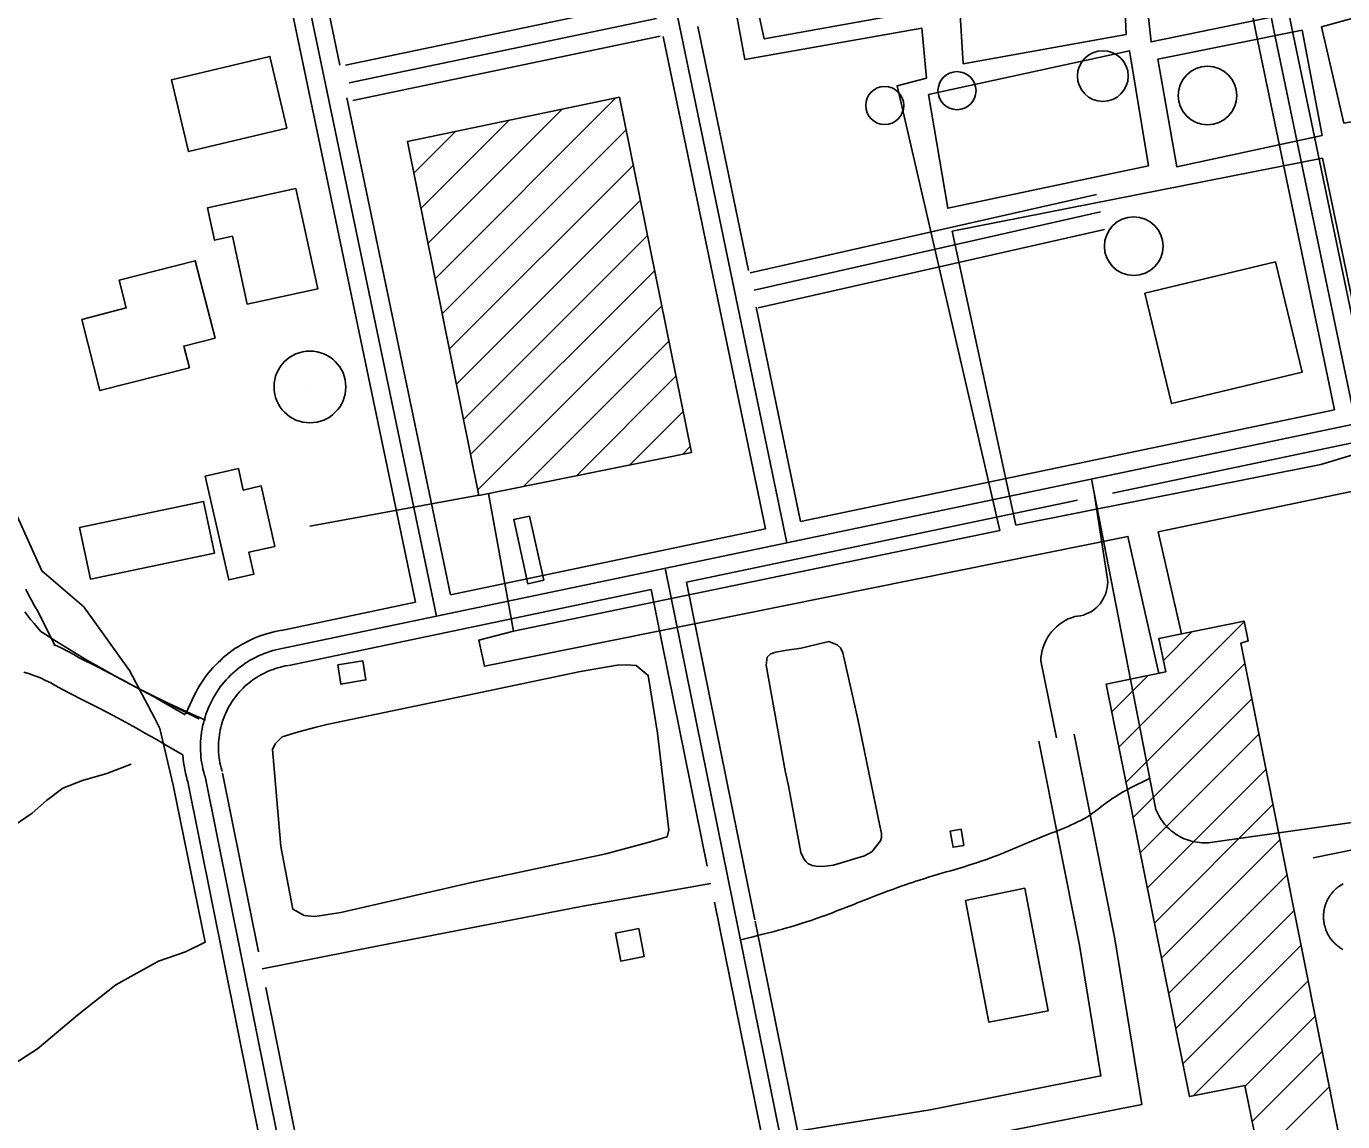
# Model space of a CAD drawing. Extents: x 3477039 to 3515015, y 546746 to 572297.
# Drawn here: x 3490114 to 3491214, y 567558 to 568474 of the extents above; entities that cross this region are included whole.
import ezdxf

# ---------------------------------------------------------------- set-up
doc = ezdxf.new("R2010")
doc.units = 0
for name, color, linetype in [('V-BLDG-OTLN', 7, 'Continuous'), ('V-DOMW-TANK', 7, 'Continuous'), ('V-ROAD-CNTR', 7, 'Continuous'), ('V-SITE-OTLN', 7, 'Continuous'), ('V-TOPO-SHOR', 7, 'Continuous'), ('V-UTIL-LINE', 7, 'Continuous')]:
    doc.layers.add(name, color=color, linetype=linetype)

msp = doc.modelspace()

# ---------------------------------------------------------------- linework, layer by layer
at = {"layer": 'V-BLDG-OTLN'}
for p, q in [((3490455.7, 568263), (3490606.8, 568414.2)), ((3490449.7, 568292.4), (3490562.2, 568404.9)), ((3490443.8, 568321.8), (3490517.5, 568395.6)), ((3490437.8, 568351.2), (3490472.9, 568386.3)), ((3490461.6, 568233.6), (3490615.4, 568387.4)), ((3490467.5, 568204.1), (3490621.4, 568358)), ((3490473.5, 568174.7), (3490627.3, 568328.6)), ((3490479.4, 568145.3), (3490633.3, 568299.2)), ((3490485.4, 568115.9), (3490639.2, 568269.7)), ((3490491.3, 568086.5), (3490645.1, 568240.3)), ((3490529.5, 568089.3), (3490651.1, 568210.9)), ((3490573.8, 568098.2), (3490657, 568181.5)), ((3490618.1, 568107.2), (3490663, 568152.1)), ((3490662.4, 568116.1), (3490668.9, 568122.7)), ((3491027.2, 567871.4), (3491132, 567976.2)), ((3491064.4, 567943.9), (3491088.5, 567968)), ((3491033.2, 567842), (3491132.5, 567941.3)), ((3491021.3, 567900.8), (3491051.7, 567931.2)), ((3491039.1, 567812.5), (3491138.4, 567911.8)), ((3491045.1, 567783.1), (3491144.2, 567882.3)), ((3491051, 567753.7), (3491150.1, 567852.8)), ((3491057, 567724.3), (3491156, 567823.3)), ((3491062.9, 567694.9), (3491161.8, 567793.9)), ((3491068.8, 567665.5), (3491167.7, 567764.4)), ((3491074.8, 567636.1), (3491173.6, 567734.9)), ((3491080.7, 567606.7), (3491179.4, 567705.4)), ((3491089.2, 567579.8), (3491185.3, 567675.9)), ((3491132.7, 567588), (3491191.2, 567646.4)), ((3491138.7, 567558.5), (3491197, 567616.9)), ((3491144.6, 567529.1), (3491202.9, 567587.4))]:
    msp.add_line(p, q, dxfattribs=at)
for points in [[(3490331.9, 568388.7), (3490317.7, 568448.8), (3490235.5, 568429.3), (3490249.7, 568369.2)], [(3490609.9, 568414.8), (3490669.9, 568117.7), (3490492.2, 568081.8), (3490432.5, 568377.8)], [(3490339.4, 568338.3), (3490357.6, 568254.4), (3490298.6, 568241.7), (3490286.3, 568298.5), (3490271.4, 568295.2), (3490265.6, 568322.3)], [(3490160.4, 568229), (3490175.6, 568169.5), (3490250.3, 568188.5), (3490245.7, 568206.6), (3490271.8, 568213.2), (3490255.3, 568278), (3490191.6, 568261.7), (3490197.6, 568238.5)], [(3491158.1, 568277), (3491180.3, 568184.8), (3491071.2, 568158.6), (3491049, 568250.8)], [(3490263.5, 568097.8), (3490283.3, 568011.1), (3490304.1, 568015.9), (3490299.9, 568034.3), (3490321.7, 568039.2), (3490310.2, 568089.7), (3490295.4, 568086.3), (3490291.3, 568104.2)], [(3490158.5, 568055.1), (3490262.2, 568076.8), (3490271.3, 568033.5), (3490167.6, 568011.8)], [(3490534.7, 568064.5), (3490546.5, 568010.9), (3490533.2, 568008), (3490521.4, 568061.6)], [(3491129.1, 567958.2), (3491212.3, 567540.2), (3491145.1, 567526.7), (3491132.6, 567588.5), (3491086.3, 567579.2), (3491016.6, 567924.1), (3491066.4, 567934.2), (3491060.7, 567962.3), (3491131.9, 567976.8), (3491135.3, 567960.2)], [(3490374.4, 567940.2), (3490395.2, 567943.6), (3490397.9, 567927.5), (3490377, 567924)], [(3490897.6, 567789.2), (3490888.6, 567787.7), (3490886.3, 567801.2), (3490895.4, 567802.7)], [(3490948.5, 567753.5), (3490968.2, 567651), (3490918.5, 567641.5), (3490899, 567743.1)], [(3490625.9, 567719.7), (3490630.4, 567696.2), (3490611, 567692.5), (3490606.5, 567715.9)]]:
    msp.add_lwpolyline(points, close=True, dxfattribs=at)
at = {"layer": 'V-DOMW-TANK'}
msp.add_line((3490351.1, 568172.5), (3490351.1, 568172.5), dxfattribs=at)
for points in [[(3491198.5, 567725.8), (3491198.4, 567726.3), (3491198.4, 567726.8), (3491198.3, 567727.4), (3491198.3, 567727.9), (3491198.2, 567728.5), (3491198.2, 567729), (3491198.2, 567729.6), (3491198.2, 567730.1), (3491198.2, 567730.7), (3491198.3, 567731.2), (3491198.3, 567731.7), (3491198.3, 567732.3), (3491198.4, 567732.8), (3491198.4, 567733.4), (3491198.5, 567733.9), (3491198.6, 567734.4), (3491198.7, 567735), (3491198.8, 567735.5), (3491198.9, 567736.1), (3491199, 567736.6), (3491199.1, 567737.1), (3491199.3, 567737.6), (3491199.4, 567738.2), (3491199.6, 567738.7), (3491199.7, 567739.2), (3491199.9, 567739.7), (3491200.1, 567740.2), (3491200.3, 567740.7), (3491200.5, 567741.3), (3491200.7, 567741.8), (3491200.9, 567742.3), (3491201.1, 567742.8), (3491201.3, 567743.2), (3491201.6, 567743.7), (3491201.8, 567744.2), (3491202.1, 567744.7), (3491202.4, 567745.2), (3491202.6, 567745.6), (3491202.9, 567746.1), (3491203.2, 567746.6), (3491203.5, 567747), (3491203.8, 567747.5), (3491204.1, 567747.9), (3491204.5, 567748.4), (3491204.8, 567748.8), (3491205.1, 567749.2), (3491205.5, 567749.6), (3491205.8, 567750.1), (3491206.2, 567750.5), (3491206.6, 567750.9), (3491206.9, 567751.3), (3491207.3, 567751.7), (3491207.7, 567752), (3491208.1, 567752.4), (3491208.5, 567752.8), (3491208.9, 567753.1), (3491209.3, 567753.5), (3491209.7, 567753.8), (3491210.2, 567754.2), (3491210.6, 567754.5), (3491211, 567754.8), (3491211.5, 567755.2), (3491211.9, 567755.5), (3491212.4, 567755.8), (3491212.8, 567756.1), (3491213.3, 567756.3), (3491213.8, 567756.6), (3491214.2, 567756.9), (3491214.7, 567757.2)], [(3491214.4, 567702.3), (3491213.9, 567702.6), (3491213.4, 567702.9), (3491213, 567703.1), (3491212.5, 567703.4), (3491212, 567703.7), (3491211.6, 567704), (3491211.2, 567704.4), (3491210.7, 567704.7), (3491210.3, 567705), (3491209.9, 567705.3), (3491209.4, 567705.7), (3491209, 567706), (3491208.6, 567706.4), (3491208.2, 567706.8), (3491207.8, 567707.1), (3491207.4, 567707.5), (3491207, 567707.9), (3491206.7, 567708.3), (3491206.3, 567708.7), (3491205.9, 567709.1), (3491205.6, 567709.5), (3491205.2, 567709.9), (3491204.9, 567710.4), (3491204.6, 567710.8), (3491204.2, 567711.2), (3491203.9, 567711.7), (3491203.6, 567712.1), (3491203.3, 567712.6), (3491203, 567713), (3491202.7, 567713.5), (3491202.4, 567714), (3491202.2, 567714.4), (3491201.9, 567714.9), (3491201.7, 567715.4), (3491201.4, 567715.9), (3491201.2, 567716.4), (3491201, 567716.9), (3491200.7, 567717.4), (3491200.5, 567717.9), (3491200.3, 567718.4), (3491200.1, 567718.9), (3491200, 567719.4), (3491199.8, 567719.9), (3491199.6, 567720.4), (3491199.5, 567721), (3491199.3, 567721.5), (3491199.2, 567722), (3491199, 567722.5), (3491198.9, 567723.1), (3491198.8, 567723.6), (3491198.7, 567724.1), (3491198.6, 567724.7), (3491198.5, 567725.2), (3491198.5, 567725.8)]]:
    msp.add_lwpolyline(points, dxfattribs=at)
for centre, radius in [((3491013.8, 568432.4), 21.2), ((3490891.9, 568420.2), 15.9), ((3491101.3, 568416.1), 24.5), ((3490831.5, 568407.8), 15.9), ((3491039.6, 568290.1), 24.5), ((3490351.1, 568172.5), 30)]:
    msp.add_circle(centre, radius, dxfattribs=at)
at = {"layer": 'V-ROAD-CNTR'}
for points in [[(3490749.6, 568042.1), (3490547.3, 569016.9)], [(3491079.2, 568930.8), (3491171.1, 568475.3), (3491236.9, 568159.5)], [(3491064.5, 568927.8), (3491156.4, 568472.3), (3491225.2, 568141.7)], [(3490320.2, 568636.9), (3490456.9, 567980.9)], [(3490307.4, 568625.1), (3490439.2, 567992.5)], [(3490336.8, 568631), (3490376.2, 568441.5)], [(3491121.8, 568568.4), (3491141.8, 568469.3), (3491207.5, 568153.4)], [(3490380.7, 568441.4), (3490637.6, 568495.2)], [(3490640.7, 568480.5), (3490383.8, 568426.7)], [(3490717.6, 568269.8), (3490675.3, 568473.9)], [(3490386.9, 568412), (3490643.7, 568465.8)], [(3490731.8, 568053.8), (3490646.4, 568465.6)], [(3490382, 568414.1), (3490468.5, 567998.6)], [(3492456.1, 568399.5), (3490330.3, 567954.3)], [(3490719.1, 568268), (3491008.5, 568333.5)], [(3490722.4, 568253.3), (3491011.8, 568318.9)], [(3490725.7, 568238.7), (3491015.1, 568304.2)], [(3491866.9, 568260.8), (3491021.8, 568083.8)], [(3490761.2, 568059.9), (3490724, 568239.2)], [(3491207.5, 568153.4), (3490761.2, 568059.9)], [(3491057.7, 567820.5), (3491004.3, 568095.5)], [(3490975.1, 567879.2), (3490961.9, 567943.4), (3490962.1, 567946.3), (3490962.5, 567949.2), (3490963.1, 567952.1), (3490963.9, 567954.9), (3490965, 567957.7), (3490966.2, 567960.3), (3490967.6, 567962.9), (3490969.2, 567965.4), (3490971, 567967.7), (3490973, 567969.9), (3490975.1, 567971.9), (3490977.3, 567973.8), (3490979.7, 567975.6), (3490982.2, 567977.1), (3490984.8, 567978.5), (3490987.5, 567979.6), (3490990.3, 567980.6), (3490992.7, 567980.8), (3490995.1, 567981.2), (3490997.5, 567981.8), (3490999.8, 567982.7), (3491002, 567983.7), (3491004.2, 567984.9), (3491006.2, 567986.2), (3491008.1, 567987.8), (3491009.9, 567989.5), (3491011.5, 567991.3), (3491012.9, 567993.3), (3491014.2, 567995.4), (3491015.3, 567997.6), (3491016.2, 567999.8), (3491016.9, 568002.2), (3491017.5, 568004.6), (3491017.8, 568007), (3491017.9, 568009.4), (3491017.8, 568011.9), (3491006.4, 568085.7)], [(3490992.5, 568077.7), (3490665.7, 568009.3)], [(3490731.8, 568053.8), (3490468.5, 567998.6)], [(3490648.1, 568020.9), (3490910.1, 566726.6)], [(3490665.7, 568009.3), (3490722.9, 567726.9)], [(3490137.6, 567956.8), (3490123.9, 567984.4), (3490120.8, 567989.6), (3490118.3, 567994.2), (3490115.9, 567998.8), (3490113.7, 568003.4)], [(3490636.4, 568003.1), (3490333.4, 567939.7)], [(3490636.4, 568003.1), (3490683.2, 567771.8)], [(3490126.1, 567968.1), (3490123.3, 567971.3), (3490120.6, 567974.6), (3490117.9, 567977.8), (3490115.3, 567981.2), (3490112.7, 567984.5)], [(3490439.2, 567992.5), (3490327.2, 567969)], [(3490263.7, 567894), (3490255.8, 567897.5), (3490248.1, 567901), (3490240.3, 567904.5), (3490232.6, 567908.2), (3490224.9, 567911.9), (3490258.2, 567894.9), (3490209.6, 567919.5), (3490202.1, 567923.5), (3490194.5, 567927.5), (3490187, 567931.5), (3490179.6, 567935.7), (3490172.1, 567939.9), (3490164.7, 567944.2), (3490157.4, 567948.5), (3490150.1, 567952.9), (3490142.8, 567957.4), (3490135.6, 567962), (3490128.4, 567966.6), (3490126.1, 567968.1)], [(3490327.7, 567969.1), (3490324.9, 567968.6), (3490321.9, 567968), (3490319, 567967.3), (3490316, 567966.5), (3490313.1, 567965.6), (3490310.2, 567964.6), (3490307.3, 567963.6), (3490304.5, 567962.4), (3490301.7, 567961.2), (3490299, 567959.8), (3490296.3, 567958.4), (3490293.6, 567956.9), (3490291, 567955.3), (3490288.4, 567953.7), (3490285.9, 567951.9), (3490283.5, 567950.1), (3490281.1, 567948.2), (3490278.7, 567946.3), (3490276.5, 567944.2), (3490274.3, 567942.1), (3490272.1, 567940), (3490270, 567937.7), (3490268, 567935.4), (3490266.1, 567933.1), (3490264.2, 567930.6), (3490262.4, 567928.2), (3490260.7, 567925.6), (3490259.1, 567923.1), (3490257.5, 567920.4), (3490256.1, 567917.7), (3490254.7, 567915), (3490247.1, 567899)], [(3490246.9, 567898.4), (3490236.3, 567904.6), (3490228.5, 567908.9), (3490220.8, 567913.3), (3490205.1, 567921.9), (3490189.3, 567930.2), (3490173.5, 567938.4), (3490158.2, 567946), (3490153.8, 567948.7), (3490148.5, 567951.6), (3490143.1, 567954.3), (3490137.6, 567956.8), (3490136.9, 567957.1)], [(3490330.3, 567954.3), (3490327.7, 567953.9), (3490325.2, 567953.4), (3490322.7, 567952.8), (3490320.2, 567952.1), (3490317.7, 567951.3), (3490315.3, 567950.5), (3490312.8, 567949.6), (3490310.4, 567948.6), (3490308.1, 567947.6), (3490305.7, 567946.4), (3490303.4, 567945.2), (3490301.2, 567944), (3490299, 567942.6), (3490296.8, 567941.2), (3490294.7, 567939.7), (3490292.6, 567938.2), (3490290.5, 567936.6), (3490288.6, 567934.9), (3490286.6, 567933.2), (3490284.8, 567931.4), (3490282.9, 567929.6), (3490281.2, 567927.7), (3490279.5, 567925.7), (3490277.8, 567923.7), (3490276.2, 567921.7), (3490274.7, 567919.6), (3490273.3, 567917.4), (3490271.9, 567915.2), (3490270.6, 567913), (3490269.3, 567910.7), (3490268.2, 567908.4), (3490267.1, 567906.1), (3490266, 567903.7), (3490265.1, 567901.3), (3490264.2, 567898.9), (3490263.4, 567896.4), (3490262.7, 567893.9), (3490262, 567891.4), (3490261.4, 567888.9), (3490260.9, 567886.3), (3490260.5, 567883.8), (3490260.2, 567881.2), (3490259.9, 567878.6), (3490259.7, 567876.1), (3490259.6, 567873.5), (3490259.6, 567870.9), (3490259.7, 567868.3), (3490259.8, 567865.7), (3490260, 567863.1), (3490260.3, 567860.6), (3490260.7, 567858), (3490261.2, 567855.4), (3490261.7, 567852.9), (3490262.3, 567850.4), (3490263, 567847.9), (3490263.4, 567846.7)], [(3490332.9, 567939.6), (3490330.5, 567939.2), (3490328.5, 567938.7), (3490326.4, 567938.2), (3490324.3, 567937.7), (3490322.3, 567937.1), (3490320.3, 567936.4), (3490318.3, 567935.6), (3490316.3, 567934.8), (3490314.4, 567934), (3490312.5, 567933), (3490310.6, 567932), (3490308.7, 567931), (3490306.9, 567929.9), (3490305.1, 567928.7), (3490303.4, 567927.5), (3490301.7, 567926.3), (3490300, 567924.9), (3490298.4, 567923.6), (3490296.8, 567922.2), (3490295.3, 567920.7), (3490293.8, 567919.2), (3490292.3, 567917.6), (3490290.9, 567916), (3490289.6, 567914.4), (3490288.3, 567912.7), (3490287, 567911), (3490285.8, 567909.2), (3490284.7, 567907.4), (3490283.6, 567905.6), (3490282.6, 567903.7), (3490281.6, 567901.8), (3490280.7, 567899.9), (3490279.9, 567898), (3490279.1, 567896), (3490278.4, 567894), (3490277.7, 567892), (3490277.1, 567889.9), (3490276.6, 567887.9), (3490276.1, 567885.8), (3490275.7, 567883.7), (3490275.4, 567881.6), (3490275.1, 567879.5), (3490274.9, 567877.4), (3490274.7, 567875.3), (3490274.6, 567873.1), (3490274.6, 567871), (3490274.7, 567868.9), (3490274.8, 567866.8), (3490275, 567864.6), (3490275.2, 567862.5), (3490275.5, 567860.4), (3490275.9, 567858.3), (3490276.3, 567856.2), (3490276.8, 567854.2), (3490277.4, 567852.1), (3490277.8, 567851)], [(3490244.8, 567864.8), (3490236.5, 567869.7), (3490221.4, 567878.5), (3490213.8, 567882.8), (3490206.2, 567887.1), (3490190.9, 567895.5), (3490175.5, 567903.6), (3490159.9, 567911.6), (3490143.7, 567919.7), (3490138.7, 567922.7), (3490134.5, 567925.1), (3490130.2, 567927.2), (3490125.8, 567929.2), (3490121.3, 567931), (3490116.7, 567932.7), (3490112.1, 567934.1)], [(3490758.7, 567550.3), (3490869.4, 567568.2), (3491012.2, 567596.5), (3490994.3, 567705.7), (3490960.4, 567876.3)], [(3490764.6, 567520.9), (3490874.7, 567538.7), (3491046.5, 567572.7), (3491023.9, 567711), (3490989.8, 567882.1)], [(3490244.8, 567864.8), (3490244.9, 567864.7), (3490245.1, 567861.6), (3490245.5, 567858.6), (3490245.9, 567855.6), (3490246.5, 567852.6), (3490247.1, 567849.6), (3490247.8, 567846.6), (3490248.6, 567843.7), (3490249, 567842.3)], [(3490248.7, 567843.7), (3490475.4, 566717)], [(3490263.4, 567846.7), (3490490.1, 566720)], [(3490278.1, 567849.6), (3490308.2, 567700.2)], [(3491416.9, 567835.9), (3491105.7, 567791.8)], [(3491105.7, 567791.8), (3491103.9, 567791.6), (3491102, 567791.4), (3491100.1, 567791.3), (3491098.2, 567791.3), (3491096.4, 567791.4), (3491094.5, 567791.6), (3491092.6, 567791.8), (3491090.8, 567792.1), (3491089, 567792.5), (3491087.1, 567793), (3491085.3, 567793.5), (3491083.6, 567794.1), (3491081.8, 567794.8), (3491080.1, 567795.6), (3491078.5, 567796.5), (3491076.8, 567797.4), (3491075.2, 567798.4), (3491073.7, 567799.4), (3491072.2, 567800.5), (3491070.7, 567801.7), (3491069.3, 567803), (3491067.9, 567804.3), (3491066.7, 567805.6), (3491065.4, 567807), (3491064.2, 567808.5), (3491063.1, 567810), (3491062.1, 567811.6), (3491061.1, 567813.2), (3491060.2, 567814.8), (3491059.4, 567816.5), (3491058.6, 567818.2), (3491057.9, 567819.9), (3491057.7, 567820.5)], [(3491537.5, 567551.5), (3491499.9, 567723), (3491478.7, 567803.2), (3491476.7, 567805.9), (3491474.5, 567808.4), (3491472.1, 567810.8), (3491469.5, 567813.1), (3491466.9, 567815.2), (3491464.1, 567817.1), (3491461.2, 567818.8), (3491458.2, 567820.3), (3491455, 567821.7), (3491451.9, 567822.8), (3491448.6, 567823.8), (3491445.3, 567824.5), (3491442, 567825), (3491438.6, 567825.3), (3491435.2, 567825.4), (3491431.8, 567825.3), (3491428.4, 567824.9), (3491425.1, 567824.4), (3491421.8, 567823.6), (3491348.8, 567811.2), (3491189.7, 567778.9)], [(3490686.1, 567757.5), (3490579.2, 567738.4), (3490407.1, 567705), (3490311.1, 567685.9)], [(3490689.3, 567741.7), (3490861.7, 566890.5)], [(3490723.1, 567725.8), (3490758.6, 567550.6)], [(3490314.2, 567670.3), (3490504.8, 566722.9)]]:
    msp.add_lwpolyline(points, dxfattribs=at)
msp.add_spline([(3491052.9, 567845.1), (3491017.5, 567825.4), (3491005.2, 567816.1), (3490962.9, 567796.4), (3490920.2, 567778.8), (3490860.5, 567760.2), (3490814.4, 567743.4), (3490766.9, 567725.5), (3490711, 567710.3)], degree=3, dxfattribs=at)
at = {"layer": 'V-SITE-OTLN'}
msp.add_lwpolyline([(3490059.1, 567577.5), (3490123.3, 567619.2), (3490156.7, 567647.2), (3490188.8, 567672.7), (3490224.5, 567692.4), (3490247, 567700.3), (3490263.6, 567708.4), (3490236.8, 567839.7), (3490225.6, 567887), (3490221.2, 567895.9), (3490200.2, 567935.5), (3490162.1, 567988.7), (3490127.1, 568018.7), (3490088.2, 568104)], dxfattribs=at)
at = {"layer": 'V-TOPO-SHOR'}
for points in [[(3490748.4, 567851.5), (3490732.3, 567940), (3490733.2, 567946.5), (3490736.2, 567949.3), (3490740.4, 567950.7), (3490749.6, 567952.4), (3490761.6, 567954.1), (3490784.8, 567959.7), (3490791.8, 567957), (3490794.4, 567954.5), (3490796.4, 567950.2), (3490809.1, 567894.7), (3490827.5, 567805.7), (3490828.9, 567799.1), (3490828.8, 567795.7), (3490828, 567792.9), (3490820.7, 567783.8), (3490814.5, 567780.4), (3490788.7, 567772.8), (3490784, 567772), (3490779.8, 567771.7), (3490774.2, 567771.8), (3490770.8, 567772.4), (3490767.2, 567774.1), (3490765.5, 567775.7), (3490763.7, 567778.6), (3490761.5, 567783.2), (3490751.1, 567839.1), (3490748.4, 567851.5)], [(3490365.1, 567890.4), (3490488.3, 567915.9), (3490577.3, 567934.7), (3490607.9, 567939.8), (3490615.6, 567940.3), (3490623.8, 567939.6), (3490633.8, 567931.3), (3490641.6, 567883), (3490651, 567802.3), (3490649.8, 567796.5), (3490634.5, 567791.9), (3490598.5, 567782.1), (3490486, 567758.3), (3490376.9, 567733.2), (3490355.1, 567729.8), (3490346.3, 567730.5), (3490339.9, 567734.1), (3490336.9, 567735.8), (3490326.7, 567788.3), (3490320.8, 567856.6), (3490319.7, 567869.5), (3490322.1, 567874.2), (3490328, 567880.1), (3490341.6, 567884.1), (3490356.3, 567888.1), (3490365.1, 567890.4)], [(3490201.7, 567857), (3490181.4, 567849.3), (3490161.1, 567843.4), (3490144.6, 567837), (3490130.8, 567826.8), (3490118.9, 567816.2), (3490098.5, 567802.3), (3490010.8, 567782.2), (3489941.9, 567768.9), (3489882.5, 567755.5), (3489809.4, 567737.1), (3489739.1, 567722.8), (3489727.3, 567719.9)]]:
    msp.add_lwpolyline(points, dxfattribs=at)
at = {"layer": 'V-UTIL-LINE'}
for p, q in [((3491180.3, 568470.8), (3491197.2, 568382.8)), ((3490492.2, 568081.9), (3490350.9, 568056.2))]:
    msp.add_line(p, q, dxfattribs=at)
for points in [[(3491323.4, 568508.3), (3491185.7, 568488), (3491054.1, 568460.9), (3491050.3, 568496.3), (3491032.1, 568492.6), (3491033.2, 568467.2), (3490897.1, 568442.7), (3490894.1, 568492.7), (3490730.8, 568463.5), (3490726.1, 568485.3), (3490708, 568482.5), (3490714.6, 568446.2), (3490862.4, 568472.5), (3490866.3, 568430.7), (3490841.8, 568424.2), (3490927.6, 568052.4), (3490521.3, 567968.3), (3490500.2, 568083.4)], [(3491441.7, 568470.1), (3491423, 568429.5), (3491215.3, 568392.9), (3491196.6, 568473.6), (3491304.5, 568503.3)], [(3491197.2, 568382.8), (3491075.6, 568356.6), (3491059.7, 568446.4), (3491180.3, 568470.8)], [(3490868.2, 568417.1), (3491036, 568453.6), (3491052, 568357.4)], [(3491052, 568357.4), (3490884.2, 568321.9), (3490868.2, 568417.1)], [(3491247.8, 568123.3), (3491197.3, 568363.7), (3490888, 568302.8), (3490941.2, 568057)], [(3491079.5, 567966.2), (3491060.1, 568051.4), (3491556.9, 568154.9)], [(3491247.8, 568123.3), (3491196.1, 568107.6), (3490941.2, 568057)], [(3490521.3, 567968.3), (3490492.2, 567960.8), (3490496.9, 567939), (3491034.8, 568047.6), (3491060.6, 567933)]]:
    msp.add_lwpolyline(points, dxfattribs=at)

doc.saveas('drawing.dxf')
